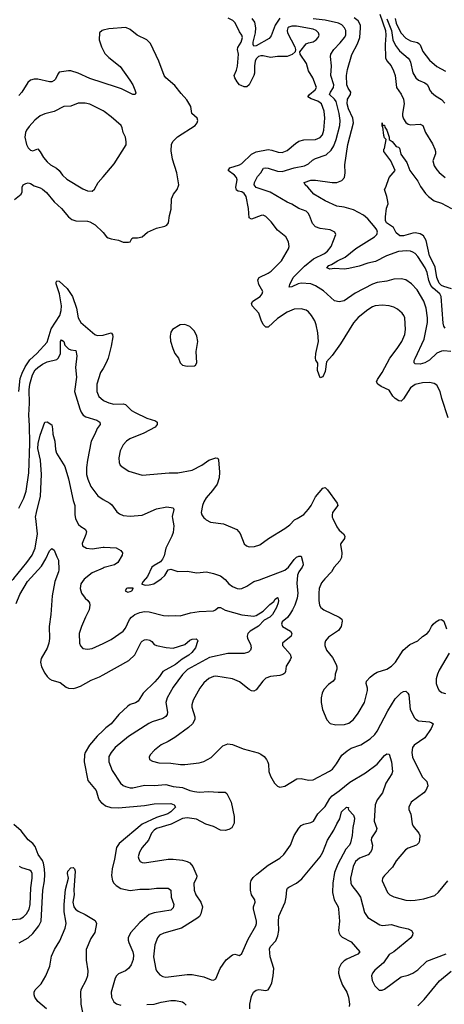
# Model space of a CAD drawing. Header units: inches. Extents: x 1305375 to 1407406, y 744550 to 841633.
# Tile 307 of 509: x 1379298 to 1382874, y 775909 to 784200. Entities that reach past the tile are written whole.
import ezdxf

# ---------------------------------------------------------------- set-up
doc = ezdxf.new("R2010")
doc.units = ezdxf.units.IN
doc.header["$MEASUREMENT"] = 0
for name, color, linetype in [('B3777', 7, 'Continuous'), ('B3778', 7, 'Continuous'), ('B3787', 7, 'Continuous'), ('B3788', 7, 'Continuous')]:
    doc.layers.add(name, color=color, linetype=linetype)

msp = doc.modelspace()

# ---------------------------------------------------------------- linework, layer by layer
at = {"layer": 'B3777', "color": 5}
for points, elevation in [([(1378995.1, 780000), (1379002.4, 779990), (1379004.2, 779970), (1378990, 779914), (1378984.9, 779870), (1378989, 779830), (1379010, 779779.1), (1379047, 779727), (1379065.7, 779690), (1379078.9, 779610), (1379093.1, 779570), (1379119.5, 779530), (1379158.7, 779490), (1379190, 779470.3), (1379210, 779468.9), (1379230, 779477.7), (1379250, 779495.2), (1379359.8, 779630), (1379403.2, 779690), (1379427.5, 779750), (1379448.1, 779870), (1379433.8, 780000)], 1040), ([(1379769.7, 780000), (1379772.2, 779990), (1379793.4, 779950), (1379811.9, 779931.9), (1379848.4, 779910), (1379861.1, 779890), (1379856.2, 779863.8), (1379823.8, 779790), (1379828.2, 779770), (1379861, 779750), (1379910, 779743.1), (1380000, 779757.1)], 1040), ([(1379270, 779284), (1379299.9, 779360.1), (1379365.4, 779470), (1379480.6, 779599.4), (1379519.1, 779660.9), (1379550, 779728.2), (1379570, 779747.3), (1379590, 779734), (1379610, 779678), (1379626, 779650), (1379627.9, 779567.9), (1379624.9, 779550), (1379592.9, 779470), (1379572.5, 779347.5), (1379561.6, 779190), (1379546.8, 779090), (1379548.3, 778990), (1379544.2, 778950), (1379530, 778906.6), (1379479.1, 778820.9), (1379472.7, 778790), (1379482.4, 778750), (1379510, 778698.4), (1379530.3, 778670), (1379550, 778650.3), (1379570, 778638.3), (1379638.7, 778618.7), (1379690, 778580.4), (1379710, 778572.2), (1379749, 778569), (1379770, 778573.4), (1379810, 778588), (1379901.5, 778638.5), (1379970, 778667), (1380000, 778683.6)], 1020), ([(1380000, 779581.7), (1379910, 779541.8), (1379842.3, 779490), (1379814.6, 779450), (1379808.8, 779410), (1379817.6, 779370), (1379848.4, 779330), (1379872.2, 779310), (1379884.9, 779290), (1379890.3, 779270), (1379883.7, 779230), (1379852, 779170), (1379818.4, 779090), (1379800.3, 779030), (1379803.1, 778950), (1379810, 778927.3), (1379830, 778904.4), (1379870, 778898), (1379910, 778904.6), (1380000, 778946.8)], 1040), ([(1380000, 778214.8), (1379950, 778165.5), (1379886.2, 778090), (1379850.9, 778030), (1379843.7, 778010), (1379842.5, 777950), (1379872.3, 777792.3), (1379943.2, 777710), (1379958, 777650), (1379967.8, 777627.8), (1379985.9, 777605.9), (1380000, 777595.9)], 1020), ([(1379292.8, 776427.2), (1379370, 776468), (1379410, 776504.9), (1379458.7, 776570), (1379478, 776610), (1379492.9, 776870), (1379506.8, 776950), (1379510, 777002), (1379508.5, 777050), (1379498.3, 777098.3), (1379490, 777118.7), (1379453.5, 777170), (1379430, 777237), (1379410, 777264.2), (1379370, 777295.1), (1379310.7, 777370), (1379250, 777423.9)], 1020), ([(1379210, 776619.7), (1379303.7, 776630), (1379330, 776644.2), (1379355, 776670), (1379377.3, 776710), (1379387, 776750), (1379391.9, 776890), (1379403.1, 776970), (1379403.5, 777010), (1379394, 777030), (1379379.8, 777039.8), (1379317.7, 777057.7), (1379295.8, 777070)], 1040), ([(1379525, 775870), (1379450, 775932.1), (1379425.8, 775970), (1379419.3, 775990), (1379419.8, 776010), (1379429.3, 776030.7), (1379478, 776082), (1379518.7, 776150), (1379551.2, 776228.8), (1379564.9, 776315.1), (1379591.3, 776370), (1379636.7, 776443.3), (1379681.3, 776550), (1379688.9, 776590), (1379688.1, 776610), (1379673.7, 776686.3), (1379672.1, 776750), (1379684.7, 776875.3), (1379708, 776970), (1379701.3, 777010), (1379703.6, 777030), (1379730, 777058), (1379750, 777060.7), (1379759.1, 777050), (1379766.4, 777030), (1379754.7, 776870), (1379756.9, 776830), (1379746.7, 776770), (1379753.1, 776730), (1379768.4, 776710), (1379790, 776694.3), (1379850, 776665.4), (1379934.9, 776614.9), (1379946.5, 776590), (1379930, 776512.3), (1379898.2, 776461.8), (1379859, 776370), (1379859.1, 776280.9), (1379871, 776190), (1379870.1, 776150), (1379856, 776110), (1379814.3, 776030), (1379809.2, 776010), (1379812, 775910), (1379850.7, 775730)], 980)]:
    msp.add_lwpolyline(points, dxfattribs=dict(at, elevation=elevation))
at = {"layer": 'B3778', "color": 5}
for points, elevation in [([(1380000, 784110.5), (1379991.5, 784108.5), (1379971.5, 784088.5), (1379968.7, 784030), (1379985.9, 783970), (1380000, 783943.2)], 1120), ([(1380000, 783669), (1379890, 783704.2), (1379789.7, 783749.7), (1379730, 783769.6), (1379710.4, 783769.6), (1379630, 783758), (1379618.3, 783741.7), (1379600.7, 783699.3), (1379590, 783686.6), (1379570, 783677.3), (1379550, 783677.2), (1379450, 783698.5), (1379421.2, 783698.8), (1379390.3, 783689.7), (1379368.2, 783670), (1379316, 783590), (1379290, 783561.3)], 1120), ([(1380000, 783431.4), (1379890, 783487.4), (1379850, 783497.3), (1379790, 783496.9), (1379730, 783472.1), (1379670, 783468.5), (1379590, 783427.3), (1379510, 783406.6), (1379470, 783389.6), (1379427.1, 783352.9), (1379378.4, 783301.6), (1379354.9, 783270), (1379346.7, 783250), (1379340.7, 783210), (1379356, 783150), (1379370, 783121), (1379390, 783100.7), (1379410, 783096), (1379450, 783111), (1379470, 783087.3), (1379499, 783039), (1379530, 783003.1), (1379557.7, 782977.7), (1379608.7, 782948.7), (1379632, 782930), (1379657.6, 782890), (1379695.6, 782855.6), (1379830, 782774.9), (1379870, 782758.9), (1379910, 782754.9), (1379927.2, 782772.8), (1379960.2, 782830), (1380000, 782876.9)], 1140), ([(1379254.8, 782685.2), (1379311.1, 782730), (1379318.5, 782750), (1379320.5, 782790), (1379327, 782810), (1379350, 782821.6), (1379370, 782825.5), (1379390, 782820.5), (1379420.7, 782800.7), (1379470, 782784.9), (1379490, 782773.6), (1379523.5, 782743.5), (1379590, 782665.7), (1379650.4, 782610), (1379710, 782539.3), (1379738.2, 782518.2), (1379770, 782507.4), (1379870, 782503.2), (1379890, 782498), (1379933.1, 782473.1), (1379999.3, 782410), (1380000, 782409.2)], 1120), ([(1379291.4, 781068.6), (1379302.9, 781177.1), (1379317.8, 781222.2), (1379344, 781276), (1379384.7, 781335.3), (1379443.7, 781390), (1379530, 781484.6), (1379563.6, 781596.4), (1379636.1, 781710), (1379647.1, 781750), (1379649.9, 781790), (1379632.6, 781892.6), (1379604.9, 781975.1), (1379604.8, 781990), (1379610, 782000.3), (1379630, 781998), (1379696.8, 781936.8), (1379743.6, 781870), (1379776.6, 781770), (1379791.1, 781690), (1379812.9, 781650), (1379930, 781549), (1379950, 781540.2), (1380000, 781544.4)], 1080), ([(1379290, 780086.8), (1379332.7, 780170), (1379352.3, 780230), (1379375.1, 780384.9), (1379382.8, 780630), (1379381.5, 780781.5), (1379375.1, 780870), (1379381.4, 780970), (1379377.1, 781082.9), (1379383.5, 781130), (1379404.9, 781210), (1379430, 781252.6), (1379450, 781272.3), (1379490, 781299.3), (1379530, 781317.7), (1379610, 781338.7), (1379626.2, 781353.8), (1379640.7, 781390), (1379640.9, 781490), (1379650, 781504.9), (1379670, 781490.3), (1379678.9, 781458.9), (1379709.6, 781429.6), (1379730, 781420.7), (1379770, 781415.5), (1379778.6, 781370), (1379769.4, 781270), (1379777, 781190), (1379760.6, 781070), (1379803.9, 780923.9), (1379814.8, 780894.8), (1379832.4, 780870), (1379855.4, 780855.4), (1379947.1, 780827.1), (1379973.4, 780810), (1379976.3, 780790), (1379950, 780758.4), (1379931.5, 780708.5), (1379899.6, 780650), (1379869.3, 780490.7), (1379862.2, 780430), (1379861.6, 780370), (1379871.2, 780330), (1379897.7, 780270), (1379957.6, 780190), (1380000, 780160.7)], 1060), ([(1380000, 781264), (1379980.2, 781230), (1379946.7, 781130), (1379948.3, 781070), (1379966.1, 781026.1), (1380000, 780997.3)], 1080), ([(1379433.8, 780000), (1379432.7, 780010), (1379438.6, 780050), (1379473.2, 780186.8), (1379482.1, 780370), (1379474, 780490), (1379451.1, 780590), (1379453.9, 780630), (1379470, 780701.6), (1379510, 780810.7), (1379530, 780814), (1379568.6, 780788.6), (1379576, 780756), (1379578.6, 780710), (1379593.4, 780650), (1379600.7, 780580.7), (1379608.4, 780550), (1379677.3, 780437.3), (1379710, 780334.8), (1379749.1, 780150), (1379761.5, 780110), (1379762.3, 780030), (1379769.7, 780000)], 1040)]:
    msp.add_lwpolyline(points, dxfattribs=dict(at, elevation=elevation))
at = {"layer": 'B3787', "color": 5}
for points, elevation in [([(1380586.5, 780000), (1380597.2, 779937.2), (1380590, 779882), (1380579.5, 779850), (1380528.9, 779750), (1380514.9, 779685.1), (1380502, 779658), (1380484.4, 779635.6), (1380430, 779605.2), (1380410.5, 779589.5), (1380374.8, 779510), (1380338.8, 779470), (1380326, 779450), (1380327.1, 779447.1), (1380358.8, 779438.8), (1380390, 779440.4), (1380429, 779450), (1380490, 779490.5), (1380520.1, 779519.9), (1380550, 779566.8), (1380570, 779573.4), (1380630, 779554), (1380710, 779555.8), (1380790, 779541.6), (1380870.5, 779550.5), (1380930, 779537.3), (1380990, 779516.3), (1381030, 779485.3), (1381059.6, 779450), (1381090, 779428.3), (1381130, 779410.2), (1381151.5, 779408.5), (1381170, 779411.4), (1381210, 779429.1), (1381270, 779469), (1381318.2, 779481.8), (1381530, 779565), (1381562, 779590), (1381610, 779654.4), (1381630, 779673), (1381650, 779682.8), (1381670, 779682), (1381683.8, 779630), (1381686, 779610), (1381677.6, 779590), (1381648.1, 779551.9), (1381636.7, 779523.3), (1381633.2, 779453.2), (1381641.8, 779370), (1381635.1, 779330), (1381614.4, 779270), (1381597.1, 779230), (1381578.8, 779201.2), (1381552.9, 779167.1), (1381508.9, 779130), (1381502.6, 779110), (1381512.7, 779090), (1381578.8, 779050), (1381590.6, 779030), (1381584.9, 779010), (1381510.5, 778950), (1381510.4, 778930), (1381576.9, 778856.9), (1381584.2, 778830), (1381577.4, 778810), (1381543.2, 778756.8), (1381538, 778710), (1381530, 778697), (1381514.2, 778685.8), (1381490, 778678.2), (1381410.2, 778669.8), (1381370, 778655.6), (1381344.9, 778630), (1381290, 778556), (1381270, 778546.6), (1381250, 778549.6), (1381230, 778559.5), (1381150, 778623), (1381090, 778649.7), (1380950, 778671.9), (1380930, 778669.7), (1380890, 778652.1), (1380850, 778615.8), (1380815.6, 778570), (1380759.6, 778470), (1380748.1, 778430), (1380749.1, 778410), (1380774.4, 778330), (1380772.4, 778307.6), (1380752.4, 778270), (1380720.8, 778239.2), (1380605.3, 778154.7), (1380550, 778122), (1380490, 778094), (1380434.9, 778050), (1380398, 778010), (1380388, 777990), (1380390.8, 777970), (1380416.5, 777956.5), (1380470, 777943.6), (1380570, 777939.6), (1380651.9, 777928.1), (1380690, 777927.1), (1380810, 777943.6), (1380850, 777954.7), (1380910, 777987.7), (1381010, 778086.4), (1381050, 778101.6), (1381070, 778100.5), (1381090, 778098), (1381181.2, 778061.2), (1381305.7, 778025.7), (1381330, 778014.9), (1381355.8, 777995.8), (1381378, 777970), (1381387.1, 777947.1), (1381392.4, 777930), (1381396.4, 777870), (1381410.4, 777830), (1381443.8, 777770), (1381470, 777744.9), (1381490, 777736.3), (1381530, 777745.5), (1381632.7, 777807.3), (1381670, 777810.3), (1381730, 777797), (1381770, 777799.5), (1381908.1, 777871.9), (1381931.4, 777888.6), (1381967.4, 777932.6), (1382010, 778006.4), (1382055.9, 778044.1), (1382090, 778065.5), (1382170, 778092.9), (1382250, 778145.7), (1382290, 778179.6), (1382310, 778207.6), (1382399.8, 778380.2), (1382459.7, 778480.3), (1382510, 778531.4), (1382530, 778544.2), (1382550, 778546), (1382568, 778530), (1382574.4, 778514.4), (1382587.2, 778390), (1382621.8, 778321.8), (1382633.4, 778310), (1382657.3, 778297.3), (1382750, 778286.4), (1382770, 778279.1), (1382779.1, 778270), (1382764.4, 778230), (1382710, 778152.3), (1382620.3, 778090), (1382607.4, 778070), (1382599.6, 778030), (1382606.3, 777990), (1382650, 777896.3), (1382690, 777822.8), (1382726.4, 777786.4), (1382734.9, 777750), (1382719.5, 777710), (1382702.6, 777690), (1382594.9, 777610), (1382574.9, 777570), (1382575.5, 777550), (1382592, 777510), (1382602.4, 777430), (1382610.5, 777410), (1382660.5, 777350), (1382667.7, 777330), (1382665.5, 777290), (1382659.1, 777270), (1382640.7, 777250), (1382570, 777224), (1382546.4, 777210), (1382470, 777116), (1382437.1, 777062.9), (1382370, 776994.5), (1382353, 776970), (1382350.7, 776949.3), (1382394.9, 776850), (1382414.4, 776830), (1382450, 776812.9), (1382550, 776786.9), (1382590, 776782.4), (1382630, 776784.7), (1382701.6, 776798.4), (1382794.6, 776825.4), (1382826.4, 776853.6), (1382905.1, 776950)], 1060), ([(1380856.3, 780000), (1380870, 779988), (1380906, 779970), (1381013.5, 779953.5), (1381126.7, 779906.7), (1381154.2, 779874.2), (1381190, 779787.7), (1381209.1, 779769.1), (1381230, 779761.3), (1381276.6, 779763.4), (1381321.5, 779778.5), (1381393.2, 779830), (1381530, 779914.4), (1381572.7, 779947.3), (1381612.9, 779987.1), (1381634.7, 780000)], 1080), ([(1381935.3, 780000), (1381968.7, 779930), (1381990, 779901.3), (1382024.4, 779870), (1382037.6, 779850), (1382032.4, 779830), (1382001.6, 779790), (1381999.9, 779780.1), (1382010.3, 779710), (1382008.8, 779670), (1381995.5, 779644.5), (1381946.3, 779590), (1381923.7, 779550), (1381867.3, 779492.7), (1381841.2, 779458.8), (1381819.6, 779410), (1381816.5, 779370), (1381817, 779310), (1381823.7, 779270), (1381834.9, 779250), (1381859.1, 779230), (1381989.2, 779169.2), (1382011.2, 779151.2), (1382014.1, 779134.1), (1382004.4, 779090), (1381984.3, 779055.7), (1381898.2, 779001.8), (1381874, 778970), (1381868.7, 778950), (1381868.7, 778930), (1381882.4, 778890), (1381932.4, 778830), (1381963.1, 778770), (1381968.5, 778750), (1381968.5, 778730), (1381955.3, 778690), (1381951.8, 778650), (1381937.6, 778630), (1381898.2, 778601.8), (1381860.5, 778559.5), (1381846.7, 778530), (1381838.4, 778490), (1381837.1, 778450), (1381848, 778390), (1381884.7, 778304.7), (1381912.5, 778272.5), (1381961.7, 778261.7), (1382034.6, 778265.4), (1382070, 778277.6), (1382110, 778308.2), (1382150, 778359.1), (1382203, 778450), (1382226, 778550), (1382227.8, 778570), (1382216.2, 778610), (1382219.6, 778630), (1382250, 778664.9), (1382281.2, 778690), (1382310, 778704.4), (1382390, 778732.2), (1382430, 778756.4), (1382464.2, 778790), (1382528.5, 778891.5), (1382582.7, 778937.3), (1382650, 778970.4), (1382690, 779005.3), (1382729.3, 779030), (1382746.6, 779050), (1382765.1, 779090), (1382779.6, 779110), (1382802, 779130), (1382830, 779146), (1382850, 779148), (1382870, 779134), (1382892.9, 779070)], 1080), ([(1380000, 779757.1), (1380010, 779758.7), (1380110, 779752), (1380151.3, 779730), (1380164.7, 779710), (1380161, 779690), (1380125.5, 779630), (1380096.3, 779610), (1380010, 779586.1), (1380000, 779581.7)], 1040), ([(1380000, 778946.8), (1380070, 778979.6), (1380170, 779050.3), (1380190, 779077.6), (1380222, 779150), (1380239, 779170), (1380268.3, 779191.7), (1380310, 779208.1), (1380350, 779215.4), (1380390, 779214.8), (1380510, 779182.7), (1380550, 779179), (1380610, 779183.6), (1380650, 779181.3), (1380735.4, 779204.6), (1380810, 779216.1), (1380930, 779221.1), (1380947.8, 779230), (1380970, 779250.2), (1380990, 779251.5), (1381030, 779228.4), (1381169.1, 779189.1), (1381270, 779176.2), (1381290, 779181.5), (1381350, 779218.9), (1381404.9, 779275.1), (1381438.5, 779301.5), (1381450, 779321.7), (1381470, 779334.9), (1381472.1, 779332.1), (1381478.2, 779310), (1381476, 779290), (1381461.4, 779250), (1381426.7, 779190), (1381405.5, 779170), (1381356.6, 779143.4), (1381310, 779093.7), (1381239.3, 779050), (1381220.2, 779030), (1381214.2, 779010), (1381216.5, 778990), (1381242, 778942), (1381247.9, 778910), (1381241.5, 778890), (1381226.5, 778873.5), (1381190, 778861.7), (1381050, 778862.3), (1380895.5, 778830), (1380710.8, 778729.2), (1380670, 778685.7), (1380590, 778579.7), (1380539.2, 778490), (1380530.2, 778450), (1380543.6, 778370), (1380541.5, 778350), (1380528.6, 778331.4), (1380504.7, 778315.3), (1380412.6, 778287.4), (1380385.3, 778274.7), (1380216, 778164), (1380101.3, 778070), (1380068.2, 778030), (1380050, 777995.3), (1380048.4, 777950), (1380078.2, 777878.2), (1380147.4, 777770), (1380170, 777751.5), (1380190, 777742.2), (1380230, 777732), (1380250, 777732.8), (1380350, 777754), (1380430, 777750.2), (1380530, 777759.8), (1380590, 777744.1), (1380670, 777735.5), (1380730, 777710.2), (1380770, 777700.2), (1380810, 777696.5), (1380890, 777699.6), (1380970, 777694.6), (1381030, 777696.4), (1381043.1, 777683.1), (1381080.3, 777610), (1381104.4, 777490), (1381104.9, 777435.1), (1381084.1, 777395.9), (1381059.9, 777380.1), (1381030, 777371.6), (1380990, 777376.3), (1380930, 777404.8), (1380866.5, 777426.5), (1380786.8, 777466.8), (1380710, 777479), (1380670, 777474.2), (1380575.2, 777424.8), (1380450.4, 777390), (1380430, 777375.1), (1380407.9, 777350), (1380381.7, 777290), (1380330.3, 777230), (1380306.7, 777190), (1380297.4, 777150), (1380302, 777130), (1380311.9, 777111.9), (1380330, 777102.4), (1380350, 777100.3), (1380550, 777130.2), (1380590, 777131.4), (1380670, 777123.6), (1380710, 777111.5), (1380730, 777100.3), (1380756.5, 777070), (1380790.2, 776990), (1380787.7, 776970), (1380763.6, 776930), (1380769, 776870), (1380782.6, 776830), (1380824.2, 776770), (1380837.1, 776730), (1380823.7, 776670), (1380811.4, 776648.6), (1380789.2, 776630.8), (1380661.6, 776550), (1380511.1, 776508.9), (1380475.8, 776490), (1380457.7, 776470), (1380435, 776410), (1380426.2, 776310), (1380444.5, 776204.5), (1380450.4, 776190), (1380477.4, 776157.4), (1380502.7, 776142.7), (1380530, 776138), (1380710, 776159.3), (1380750, 776160.2), (1380850, 776141.7), (1380910, 776114.9), (1380930, 776113), (1380950, 776124), (1380987.1, 776210), (1381036.1, 776283.9), (1381090, 776325.5), (1381110, 776330.6), (1381150, 776320.7), (1381170, 776337.3), (1381221.8, 776458.2), (1381287.6, 776570), (1381293.6, 776590), (1381291.6, 776610), (1381266.5, 776713.5), (1381266.3, 776730), (1381282, 776770), (1381279.5, 776790), (1381250.9, 776830.9), (1381240.8, 776870), (1381242.4, 776930), (1381249, 776951), (1381264.6, 776975.4), (1381294.7, 777005.3), (1381390, 777079.6), (1381490, 777139.5), (1381522.4, 777170), (1381578, 777250), (1381609.7, 777330), (1381650, 777393), (1381670, 777414.4), (1381690, 777425.3), (1381750, 777439), (1381773, 777450), (1381810, 777512.4), (1381870, 777575.3), (1381910, 777642), (1381930, 777664.9), (1381990, 777705.2), (1382079.2, 777780.8), (1382210, 777858.6), (1382310, 777931.3), (1382370, 778003.1), (1382390, 778019.1), (1382410, 778014.8), (1382430.2, 777950.2), (1382436.9, 777870), (1382432.7, 777850), (1382382.8, 777770), (1382354.7, 777690), (1382308.2, 777631.8), (1382290.8, 777590), (1382282.3, 777450), (1382307.2, 777390), (1382300.9, 777370), (1382260.8, 777310), (1382258.3, 777290), (1382270.2, 777250), (1382264.2, 777210), (1382253.2, 777190), (1382231.7, 777168.3), (1382160.3, 777139.7), (1382127.5, 777112.5), (1382106.7, 777070), (1382083.5, 776970), (1382087.2, 776930), (1382094, 776910), (1382145.2, 776845.2), (1382167.2, 776810), (1382200.7, 776680.7), (1382230, 776639.3), (1382330, 776578.7), (1382353.3, 776573.3), (1382430, 776580.8), (1382490, 776561.1), (1382570, 776544), (1382598, 776530), (1382608.5, 776510), (1382605.7, 776490), (1382591, 776469), (1382450, 776351.8), (1382410, 776327), (1382363, 776257), (1382290, 776195.1), (1382270.4, 776170), (1382262, 776150), (1382265.3, 776110), (1382290, 776064.9), (1382326.9, 776026.9), (1382350, 776028), (1382370, 776037.6), (1382510, 776141.1), (1382570, 776154.4), (1382610, 776170.4), (1382650, 776200.4), (1382727.9, 776272.1), (1382890, 776334.3)], 1040), ([(1380000, 778683.6), (1380216.4, 778803.6), (1380268.8, 778851.2), (1380322.4, 778957.6), (1380330, 778968), (1380350, 778978), (1380370, 778980.5), (1380394, 778974), (1380410, 778962.8), (1380430, 778938.8), (1380450.4, 778930.4), (1380532.7, 778912.7), (1380590, 778909), (1380690, 778939.5), (1380730, 778975.6), (1380750, 778983.1), (1380785.4, 778985.4), (1380790, 778982), (1380802, 778970), (1380796, 778964), (1380779, 778910), (1380747.9, 778870), (1380723.9, 778850), (1380665.7, 778814.3), (1380610, 778769.9), (1380504.4, 778710), (1380476.5, 778670), (1380436.1, 778623.9), (1380338.5, 778530), (1380297.3, 778462.7), (1380273.5, 778446.5), (1380230, 778432.1), (1380210, 778420.5), (1380134.3, 778350), (1380069.5, 778270.5), (1380022.8, 778237.2), (1380000, 778214.8)], 1020), ([(1382915.1, 778864.9), (1382830, 778722.9), (1382815.6, 778690), (1382806, 778650), (1382804.9, 778610), (1382819.3, 778570), (1382830.7, 778550), (1382854.6, 778534.6), (1382884.9, 778524.9)], 1080), ([(1380000, 777595.9), (1380021, 777581), (1380065.6, 777565.6), (1380130, 777563.2), (1380350, 777583.1), (1380430, 777598), (1380570, 777598.5), (1380600.3, 777590), (1380611.1, 777570), (1380571.3, 777530), (1380546, 777514), (1380450, 777481.8), (1380330, 777426.9), (1380136.7, 777263.3), (1380112.6, 777230), (1380097.1, 777130), (1380077, 777050), (1380072.5, 776992.5), (1380080.2, 776950), (1380090.2, 776930.2), (1380109.4, 776909.4), (1380150, 776885.2), (1380230, 776868.6), (1380310, 776879.4), (1380390, 776878.6), (1380450, 776887.6), (1380550, 776886.3), (1380571, 776871), (1380572.8, 776810), (1380595.6, 776750), (1380590, 776722.4), (1380570, 776702.8), (1380430, 776679.2), (1380390, 776664.8), (1380310, 776598.2), (1380230.2, 776510), (1380212.7, 776470), (1380212.6, 776450), (1380216.9, 776430), (1380251.9, 776350), (1380256.3, 776323.7), (1380253.4, 776286.6), (1380238.3, 776241.7), (1380214.6, 776210), (1380190, 776189.8), (1380130, 776164.7), (1380112.2, 776147.8), (1380102.3, 776130), (1380069.1, 776010), (1380072.7, 775970), (1380092.2, 775930), (1380113.2, 775913.2), (1380150, 775901.5)], 1020), ([(1381236.3, 775870), (1381237.5, 775910), (1381250, 775976), (1381266.6, 776010), (1381290, 776027.6), (1381312.5, 776032.5), (1381370, 776024.2), (1381390, 776030.4), (1381406, 776054), (1381420.4, 776090), (1381434.2, 776150), (1381439.3, 776210), (1381407.2, 776310), (1381403.4, 776376.6), (1381410, 776394.9), (1381456.7, 776443.3), (1381473.4, 776486.6), (1381479.9, 776530), (1381477, 776603), (1381480.8, 776650), (1381533.3, 776770), (1381543.1, 776810), (1381547.5, 776872.5), (1381553.5, 776886.5), (1381564, 776896), (1381630, 776928.9), (1381674.9, 776965.1), (1381828.8, 777150), (1381850.8, 777190), (1381890, 777290.4), (1381944, 777376), (1381968.9, 777430), (1381995.3, 777470), (1382009.3, 777530), (1382050, 777568.2), (1382066, 777566), (1382064, 777556), (1382070, 777542.8), (1382110, 777502.8), (1382117.5, 777477.5), (1382116.1, 777450), (1382103.2, 777396.8), (1382097.4, 777330), (1382083.8, 777270), (1382074.5, 777250), (1382045.8, 777214.2), (1381977.5, 777090), (1381950, 777018.5), (1381934.2, 776930), (1381931.7, 776850), (1381945.5, 776790), (1381979.7, 776730), (1381983.2, 776710), (1381990.2, 776610), (1381983.6, 776530), (1381987.4, 776507.4), (1381997, 776490), (1382014.5, 776474.5), (1382090, 776433.8), (1382162, 776350), (1382146, 776330), (1382052, 776288), (1382030, 776273.8), (1382005.8, 776250), (1381984.9, 776210), (1381984.4, 776170), (1381992.9, 776130), (1382017.4, 776070), (1382054.3, 776010), (1382066.3, 775970), (1382076, 775910), (1382073.1, 775890)], 1020), ([(1382650, 775894.9), (1382703.9, 775950), (1382833.1, 776106.9), (1382932.6, 776187.4)], 1020), ([(1380370, 775906), (1380430, 775909.4), (1380490, 775926), (1380570, 775940.2), (1380610, 775940.3), (1380668.9, 775928.9), (1380681.5, 775921.5), (1380700.5, 775900.5)], 1020)]:
    msp.add_lwpolyline(points, dxfattribs=dict(at, elevation=elevation))
at = {"layer": 'B3787', "color": 5, "elevation": 1060}
msp.add_lwpolyline([(1380206.9, 779413.1), (1380198, 779410), (1380186.8, 779390), (1380210, 779380.7), (1380230, 779384.9), (1380242, 779390), (1380255.3, 779410), (1380252.7, 779412.7)], close=True, dxfattribs=at)
at = {"layer": 'B3788', "color": 5}
for points, elevation in [([(1382330, 784247.6), (1382378.4, 784110), (1382381.6, 784070), (1382375.4, 783990), (1382379.8, 783879.8), (1382390, 783852.6), (1382426.4, 783810), (1382445.5, 783770), (1382459.1, 783730), (1382472.7, 783630), (1382511.7, 783571.7), (1382530.2, 783530), (1382537.3, 783490), (1382523.2, 783410), (1382523.2, 783390), (1382530, 783366.3), (1382550, 783334.4), (1382570, 783319.4), (1382590, 783313.9), (1382670, 783320.7), (1382693.1, 783310), (1382716.8, 783250), (1382774.6, 783154.6), (1382795.2, 783110), (1382800.2, 783090), (1382798.9, 783070), (1382776.9, 783010), (1382790, 782968), (1382810, 782934.9), (1382830, 782912.4), (1382880.4, 782870)], 1040), ([(1382907.1, 780847.1), (1382853.8, 781010), (1382839.3, 781070), (1382810, 781121.6), (1382790, 781136.3), (1382750, 781144.4), (1382690, 781142.2), (1382630, 781128.4), (1382590, 781099.7), (1382530, 781007.8), (1382510, 780988.2), (1382490, 780989.8), (1382459.8, 781010), (1382441.2, 781030), (1382410, 781081), (1382343.6, 781110), (1382313, 781130), (1382304.4, 781150), (1382311.1, 781170), (1382350.5, 781229.5), (1382415.6, 781350), (1382478.5, 781430), (1382516.4, 781490), (1382542.6, 781550), (1382548.4, 781590), (1382541.1, 781690), (1382534.3, 781710), (1382518.7, 781730), (1382481.1, 781761.1), (1382450, 781778.9), (1382409.8, 781789.8), (1382350, 781795.6), (1382291, 781790), (1382270, 781782.7), (1382230, 781757.7), (1382150, 781691.1), (1382110, 781646), (1382001.3, 781470), (1381930, 781373.1), (1381882.4, 781317.6), (1381870, 781237.2), (1381850, 781192.7), (1381830, 781185.2), (1381805.7, 781245.7), (1381808.3, 781308.3), (1381793.2, 781333.2), (1381789, 781350), (1381792.4, 781390), (1381814.4, 781490), (1381810, 781564), (1381795.3, 781630), (1381783, 781663), (1381756.3, 781710), (1381730, 781740.7), (1381710, 781753.3), (1381670, 781764.7), (1381610, 781763.5), (1381550, 781738.3), (1381470, 781684.8), (1381390, 781611.6), (1381370, 781609.6), (1381350, 781631.8), (1381330.9, 781670), (1381312.1, 781730), (1381256.9, 781790), (1381249.7, 781810), (1381260.5, 781830), (1381323, 781870), (1381341.1, 781890), (1381345.4, 781910), (1381313.3, 781970), (1381304.4, 782010), (1381315.1, 782030), (1381390, 782065.2), (1381416.4, 782083.6), (1381503, 782170), (1381562, 782270), (1381566.6, 782290), (1381561.1, 782330), (1381539.7, 782370), (1381470, 782426.3), (1381416.4, 782496.4), (1381370, 782542), (1381350, 782552.6), (1381332.3, 782552.3), (1381250, 782521.5), (1381231, 782531), (1381225.2, 782610), (1381205.2, 782710), (1381190, 782735.8), (1381170, 782749.8), (1381137, 782757), (1381124.6, 782764.6), (1381117.4, 782790), (1381129.8, 782850), (1381123.1, 782870), (1381106.2, 782890), (1381055.1, 782930), (1381067.6, 782952.4), (1381150, 782978.4), (1381170, 782988.8), (1381250, 783066.1), (1381290, 783087.1), (1381390, 783105.6), (1381421.6, 783101.6), (1381475.1, 783084.9), (1381510, 783080.9), (1381550, 783099.6), (1381621.5, 783158.5), (1381650, 783175.7), (1381690, 783186.9), (1381790, 783191.6), (1381830, 783207.6), (1381849, 783230), (1381859.9, 783270), (1381869.1, 783370), (1381863.7, 783430), (1381840.6, 783490), (1381830, 783500.2), (1381810, 783513.7), (1381753.8, 783533.8), (1381725.3, 783550), (1381739.5, 783570), (1381786.6, 783610), (1381797.3, 783630), (1381765.8, 783710), (1381729.8, 783770), (1381712.3, 783830), (1381659.5, 783910), (1381658, 783930), (1381710, 783995.3), (1381730, 784004.9), (1381770, 784014.4), (1381795.1, 784030), (1381812.1, 784050), (1381819.2, 784070), (1381815.1, 784090), (1381795.1, 784110), (1381770, 784119.3), (1381630, 784145.3), (1381590, 784146.2), (1381564.1, 784135.9), (1381557.3, 784130), (1381550.2, 784110), (1381553.2, 784090), (1381614, 783970), (1381620.5, 783950), (1381617.3, 783930), (1381593.2, 783906.8), (1381550, 783889.8), (1381470, 783889.8), (1381410, 783880.6), (1381350, 783895.8), (1381330, 783896.7), (1381310, 783890.9), (1381289.4, 783870.6), (1381281.2, 783850), (1381274.3, 783810), (1381274.5, 783750), (1381270.2, 783730), (1381231.3, 783650), (1381210, 783635.3), (1381190, 783635.3), (1381164.3, 783644.3), (1381150, 783652.1), (1381130, 783676.9), (1381109.8, 783710), (1381105.1, 783730), (1381124.7, 783775.3), (1381131.4, 783808.6), (1381139.6, 783910), (1381132.7, 783950), (1381135.5, 783964.5), (1381163.9, 784010), (1381174.2, 784050), (1381167.9, 784070), (1381150, 784096.4), (1381113.1, 784173.1), (1381092.5, 784192.5), (1381053.6, 784213.6)], 1080), ([(1381490, 784211.6), (1381450, 784153.7), (1381416, 784064), (1381398, 784042), (1381290, 783980.6), (1381270, 783976.9), (1381263.9, 783990), (1381263.9, 784010), (1381284.6, 784090), (1381286.8, 784130), (1381278.3, 784178.3), (1381257, 784210)], 1060), ([(1382930, 781405.3), (1382870.6, 781410.6), (1382850, 781407.3), (1382810, 781390.5), (1382750, 781332.7), (1382710, 781309), (1382670, 781299.3), (1382630, 781302.6), (1382619.6, 781310), (1382620.4, 781330), (1382627.9, 781347.9), (1382704.1, 781510), (1382731.9, 781650), (1382732.9, 781690), (1382720.7, 781770), (1382702.8, 781830), (1382645.3, 781925.3), (1382596.9, 781976.9), (1382550, 782008.5), (1382510, 782018.4), (1382450, 782015), (1382390, 781998.6), (1382310, 781986.3), (1382270, 781972.4), (1382123.5, 781896.5), (1382030, 781833.8), (1381990, 781823.7), (1381950, 781833.5), (1381857.4, 781917.4), (1381790, 781958.9), (1381750, 781976.2), (1381670, 781981.9), (1381643.6, 781976.4), (1381590, 781949.7), (1381568.2, 781948.2), (1381572, 781970), (1381600.3, 782030), (1381695.8, 782124.2), (1381773.4, 782186.6), (1381864.4, 782230), (1381891.8, 782250), (1381920.3, 782290), (1381960.9, 782390), (1381952.7, 782410), (1381914, 782430), (1381830, 782441.5), (1381790, 782454.7), (1381763.1, 782483.1), (1381739.7, 782550), (1381727.8, 782570), (1381710, 782586.3), (1381650, 782611.2), (1381590, 782647.3), (1381550, 782663.1), (1381407.6, 782747.6), (1381290, 782787.9), (1381271.7, 782810), (1381274.3, 782830), (1381301.4, 782878.6), (1381328.2, 782910), (1381351.5, 782948.5), (1381370, 782952.9), (1381389.7, 782950.3), (1381470, 782924.3), (1381510, 782922.7), (1381610, 782952.4), (1381696, 782970), (1381730, 782986.5), (1381764, 783016), (1381788.9, 783031.1), (1381878.7, 783061.3), (1381920, 783100), (1381943.7, 783136.3), (1381963.4, 783190), (1381994, 783310), (1381998.1, 783350), (1381989.4, 783410), (1381962.7, 783510), (1381949.9, 783529.9), (1381907.2, 783570), (1381915.2, 783590), (1381941.6, 783630), (1381944, 783650), (1381919.1, 783730), (1381924.6, 783810), (1381916, 783890), (1381919.8, 783910), (1381943.9, 783950), (1381996.3, 784003.7), (1382034.6, 784050), (1382045.3, 784070), (1382043.7, 784110), (1382032.6, 784132.6), (1382010, 784156.8), (1381984.2, 784170), (1381870, 784195.3), (1381770, 784207)], 1060), ([(1382881.6, 781601.6), (1382870, 781619.3), (1382864.7, 781644.7), (1382846.9, 781870), (1382835.9, 781890), (1382779.3, 781939.3), (1382761.9, 781961.9), (1382744.5, 782004.5), (1382730, 782072.4), (1382711.7, 782110), (1382650, 782205.4), (1382630, 782229.7), (1382610, 782243.1), (1382590, 782250.9), (1382554.6, 782254.6), (1382487.3, 782247.3), (1382387.4, 782210), (1382295.1, 782164.9), (1382230, 782150.6), (1382156.5, 782123.5), (1382070, 782103.8), (1382030, 782099.9), (1381950, 782106.1), (1381910, 782099.7), (1381886, 782110), (1381902, 782130), (1381922.8, 782137.2), (1381974.5, 782170), (1382039.4, 782200.6), (1382130, 782274.5), (1382286.2, 782370), (1382304.6, 782390), (1382311.7, 782410), (1382306.9, 782430), (1382292.9, 782450), (1382230, 782523.2), (1382193.5, 782553.5), (1382110, 782599.3), (1382030, 782619.9), (1381970, 782629.9), (1381870, 782673.3), (1381776.4, 782730), (1381726, 782790), (1381702.9, 782810), (1381692.7, 782830), (1381750, 782847.6), (1381790, 782849.2), (1381930.8, 782829.2), (1381970, 782828.2), (1382010, 782844.9), (1382032.3, 782870), (1382039.3, 782910), (1382036.6, 782976.6), (1382060.5, 783150), (1382110.4, 783330), (1382102.8, 783370), (1382066.8, 783450), (1382056.7, 783490), (1382058.5, 783530), (1382084.4, 783570), (1382087.9, 783590), (1382063.2, 783623.2), (1382052.1, 783650), (1382050.5, 783729.5), (1382059.9, 783780.1), (1382094.6, 783905.4), (1382144.1, 783995.9), (1382163.4, 784050), (1382169.2, 784130), (1382168.5, 784150), (1382160.9, 784170), (1382147.6, 784190), (1382115.3, 784215.3)], 1040), ([(1382390, 784208.2), (1382428.2, 784110), (1382441.5, 784030), (1382461.9, 783981.9), (1382496.9, 783936.9), (1382570, 783876.5), (1382581.6, 783861.6), (1382590, 783842), (1382610, 783753.4), (1382632.9, 783710), (1382655.8, 783690), (1382708.7, 783668.7), (1382730, 783654.6), (1382744.6, 783630), (1382750.3, 783610), (1382766.6, 783586.6), (1382798.9, 783558.9), (1382850, 783528.5), (1382878.2, 783498.2)], 1060), ([(1382461.6, 784210), (1382468.1, 784170), (1382476, 784150), (1382510, 784086.8), (1382550, 784043.2), (1382590, 784022.1), (1382648.9, 784008.9), (1382660.3, 784000.3), (1382670, 783988.9), (1382693.2, 783933.2), (1382750, 783858.3), (1382810, 783805.2), (1382885.3, 783765.3)], 1080), ([(1380000, 782409.2), (1380030, 782370.8), (1380043.4, 782363.4), (1380070, 782354), (1380130, 782343), (1380170, 782326.7), (1380214.9, 782325.1), (1380229.5, 782330.5), (1380241.6, 782358.4), (1380250, 782364), (1380290, 782363.6), (1380328.5, 782371.5), (1380376, 782410), (1380450, 782445.7), (1380519.7, 782460.3), (1380537.2, 782470), (1380552.7, 782490), (1380560.7, 782550), (1380574.3, 782605.7), (1380576.2, 782690), (1380594.5, 782730), (1380624.5, 782770), (1380639.5, 782810), (1380621.1, 782910), (1380584.9, 783024.9), (1380575.2, 783095.2), (1380576.4, 783150), (1380586.9, 783173.1), (1380627.2, 783212.8), (1380775.1, 783310), (1380792.7, 783330), (1380799.5, 783350), (1380792, 783370), (1380749.3, 783410), (1380738.9, 783470), (1380705.8, 783525.8), (1380657.4, 783577.4), (1380605.9, 783645.9), (1380529.8, 783709.8), (1380515.1, 783730), (1380470.8, 783850), (1380399.8, 783999.8), (1380369, 784029), (1380288.3, 784068.3), (1380230, 784116.2), (1380192.9, 784132.9), (1380050, 784121.7), (1380000, 784110.5)], 1120), ([(1380000, 783943.2), (1380014.9, 783914.9), (1380050, 783880.2), (1380144.7, 783804.7), (1380224.9, 783690), (1380250.4, 783650), (1380267.7, 783610), (1380275.3, 783584.7), (1380271.1, 783568.9), (1380250, 783569.5), (1380156.5, 783616.5), (1380112.9, 783632.9), (1380000, 783669)], 1120), ([(1380000, 782876.9), (1380093.2, 782986.8), (1380193.6, 783146.4), (1380195.6, 783170), (1380189.6, 783210), (1380171.1, 783251.1), (1380162.6, 783290), (1380151.5, 783310), (1380070, 783382), (1380010, 783426.3), (1380000, 783431.4)], 1140), ([(1382933.6, 781933.6), (1382870, 781952.5), (1382850, 781962.8), (1382830, 781981.7), (1382811.4, 782028.6), (1382796.8, 782116.8), (1382778.8, 782158.8), (1382749, 782210), (1382720.5, 782340.5), (1382698.8, 782378.8), (1382670, 782397.8), (1382630, 782404.1), (1382610, 782402.3), (1382530, 782378.5), (1382498.4, 782378.4), (1382470, 782404), (1382447, 782450), (1382388.6, 782490), (1382379.8, 782510), (1382378.9, 782541.1), (1382387.7, 782612.3), (1382400.9, 782650), (1382399.5, 782670), (1382391.3, 782711.3), (1382369.2, 782770), (1382381.2, 782790), (1382409.6, 782870.4), (1382459.3, 782930), (1382422.7, 783010), (1382366, 783090), (1382366, 783110), (1382370, 783114), (1382384, 783190), (1382370, 783204), (1382364, 783224), (1382356.4, 783296.4), (1382350, 783306), (1382350, 783331), (1382352, 783312), (1382370, 783311), (1382374, 783294), (1382390, 783270.8), (1382410.4, 783210), (1382410.7, 783190), (1382434.6, 783174.6), (1382470, 783130.8), (1382487.5, 783127.5), (1382496.8, 783116.8), (1382506.8, 783066.8), (1382558.4, 782998.4), (1382584, 782930), (1382650, 782838.8), (1382674.2, 782794.2), (1382714.9, 782734.9), (1382740.5, 782710), (1382790, 782673.1), (1382850, 782654.4), (1382934, 782610)], 1020), ([(1380000, 781544.4), (1380010, 781545.2), (1380070, 781563.8), (1380080.3, 781550), (1380082, 781530), (1380069.3, 781450), (1380043.2, 781350), (1380026.7, 781310), (1380000, 781264)], 1080), ([(1380000, 780997.3), (1380008.5, 780990), (1380050, 780972.2), (1380090, 780962.6), (1380170, 780964.5), (1380190, 780958.5), (1380240.3, 780910), (1380270, 780891.2), (1380370, 780845.4), (1380441.2, 780821.2), (1380457.1, 780810), (1380455.8, 780790), (1380438.4, 780770), (1380342.6, 780717.4), (1380225.5, 780670), (1380198.4, 780650), (1380170, 780619.5), (1380144.9, 780570), (1380132.4, 780510), (1380135.5, 780470), (1380145.5, 780450), (1380168.8, 780428.8), (1380217.2, 780397.2), (1380330, 780364.9), (1380556, 780384), (1380630, 780383.6), (1380750, 780407.3), (1380831, 780449), (1380890, 780490.3), (1380950, 780510.4), (1380966.8, 780506.8), (1380972.3, 780492.3), (1380980.4, 780390), (1380978.5, 780341.5), (1380960.5, 780290), (1380923.4, 780236.6), (1380870, 780173.3), (1380850, 780140.9), (1380838.9, 780110), (1380827, 780050), (1380832.4, 780030), (1380850, 780005.5), (1380856.3, 780000)], 1080), ([(1381634.7, 780000), (1381690, 780032.9), (1381730, 780076.9), (1381752.8, 780110), (1381790, 780182.4), (1381850, 780256.3), (1381870, 780260.5), (1381890, 780241.6), (1381972.4, 780130), (1381976.4, 780110), (1381932.7, 780050), (1381928.5, 780028.5), (1381930.5, 780010), (1381935.3, 780000)], 1080), ([(1380000, 780160.7), (1380000.4, 780160.4), (1380058, 780130), (1380074.6, 780114.6), (1380116.2, 780056.2), (1380139.2, 780039.2), (1380170, 780026), (1380230, 780020.2), (1380330, 780028.6), (1380450, 780082.2), (1380536.7, 780096.7), (1380590, 780090.6), (1380596.4, 780076.4), (1380583.7, 780016.3), (1380586.5, 780000)], 1060)]:
    msp.add_lwpolyline(points, dxfattribs=dict(at, elevation=elevation))
at = {"layer": 'B3788', "color": 5, "elevation": 1120}
msp.add_lwpolyline([(1380690, 781632.3), (1380648.5, 781631.5), (1380586, 781590), (1380570, 781568), (1380564.4, 781535.6), (1380568.3, 781491.7), (1380588.5, 781430), (1380605.3, 781390), (1380634.9, 781350), (1380650, 781311), (1380670, 781290.7), (1380710, 781282.8), (1380770, 781286), (1380778, 781290), (1380788.7, 781311.3), (1380785.6, 781405.6), (1380798, 781490), (1380790, 781534), (1380770, 781576), (1380730, 781615.1)], close=True, dxfattribs=at)

doc.saveas('drawing.dxf')
